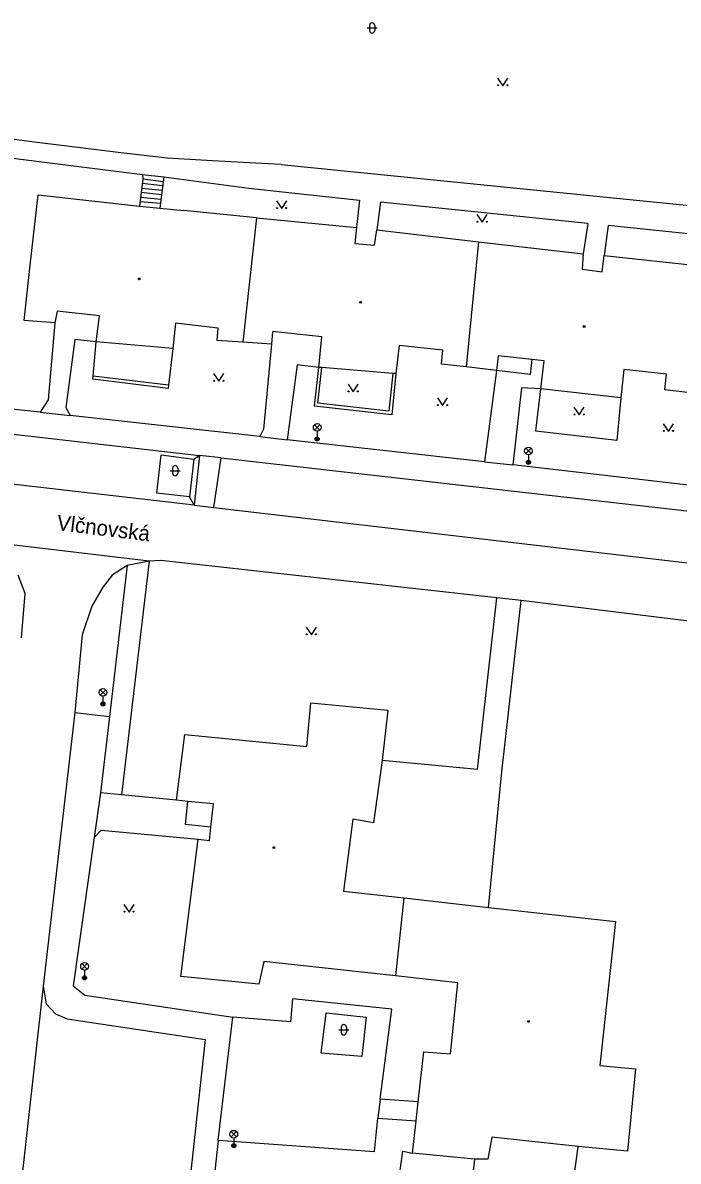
# Model space of a CAD drawing. Extents: x -595546 to -593986, y -1160845 to -1159202.
# Drawn here: x -594208.4 to -594144.4, y -1159600.3 to -1159489 of the extents above; entities that cross this region are included whole.
import ezdxf

# ---------------------------------------------------------------- set-up
doc = ezdxf.new("R2010")
doc.units = 0
for name, color, linetype in [('Level 33', 7, 'Continuous'), ('Level 36', 7, 'Continuous'), ('Level 39', 7, 'Continuous'), ('Nazvy ulic', 7, 'Continuous'), ('Specificka linie pasportu komunikaci', 7, 'Continuous'), ('TM - budovy zdene_ betonove - VP', 7, 'Continuous'), ('TM - chodniky - VP', 7, 'Continuous'), ('TM - komunikace - VP', 7, 'Continuous'), ('TM - plot dreveny - VP', 7, 'Continuous'), ('TM - podezdivka plotu - VP', 7, 'Continuous'), ('TM - rozhrani ploch obecne - VP', 7, 'Continuous'), ('TM - schody - VP', 7, 'Continuous')]:
    doc.layers.add(name, color=color, linetype=linetype)

msp = doc.modelspace()

# ---------------------------------------------------------------- linework, layer by layer
at = {"layer": 'Level 33'}
for p, q in [((-594179.94, -1159528.83), (-594179.41, -1159528.3)), ((-594179.94, -1159528.3), (-594179.41, -1159528.83)), ((-594179.67, -1159528.94), (-594179.67, -1159529.69)), ((-594159.28, -1159531.13), (-594158.75, -1159530.6)), ((-594159.28, -1159530.6), (-594158.75, -1159531.13)), ((-594159.02, -1159531.24), (-594159.02, -1159531.99)), ((-594200.87, -1159554.75), (-594200.34, -1159554.22)), ((-594200.87, -1159554.22), (-594200.34, -1159554.75)), ((-594200.61, -1159554.86), (-594200.61, -1159555.61)), ((-594202.68, -1159581.53), (-594202.15, -1159581)), ((-594202.68, -1159581), (-594202.15, -1159581.53)), ((-594202.41, -1159581.64), (-594202.41, -1159582.39)), ((-594188.09, -1159597.94), (-594187.56, -1159597.41)), ((-594188.09, -1159597.41), (-594187.56, -1159597.94)), ((-594187.82, -1159598.05), (-594187.82, -1159598.8))]:
    msp.add_line(p, q, dxfattribs=at)
for centre, radius in [((-594179.67, -1159528.57), 0.375), ((-594179.67, -1159529.69), 0.2), ((-594179.67, -1159529.69), 0.145), ((-594179.67, -1159529.69), 0.0876), ((-594159.02, -1159530.86), 0.375), ((-594159.02, -1159531.99), 0.2), ((-594159.02, -1159531.99), 0.145), ((-594159.02, -1159531.99), 0.0876), ((-594200.61, -1159554.48), 0.375), ((-594200.61, -1159555.61), 0.2), ((-594200.61, -1159555.61), 0.145), ((-594200.61, -1159555.61), 0.0876), ((-594202.41, -1159581.27), 0.375), ((-594202.41, -1159582.39), 0.2), ((-594202.41, -1159582.39), 0.145), ((-594202.41, -1159582.39), 0.0876), ((-594187.82, -1159597.68), 0.375), ((-594187.82, -1159598.8), 0.2), ((-594187.82, -1159598.8), 0.145), ((-594187.82, -1159598.8), 0.0876)]:
    msp.add_circle(centre, radius, dxfattribs=at)
at = {"layer": 'Level 36'}
for p, q in [((-594174.8, -1159489.5), (-594173.8, -1159489.5)), ((-594174.55, -1159489.25), (-594174.55, -1159489.75)), ((-594174.05, -1159489.25), (-594174.05, -1159489.75)), ((-594194.05, -1159532.8), (-594193.05, -1159532.8)), ((-594193.8, -1159532.55), (-594193.8, -1159533.05)), ((-594193.3, -1159532.55), (-594193.3, -1159533.05)), ((-594177.57, -1159587.47), (-594176.57, -1159587.47)), ((-594177.32, -1159587.22), (-594177.32, -1159587.72)), ((-594176.82, -1159587.22), (-594176.82, -1159587.72))]:
    msp.add_line(p, q, dxfattribs=at)
for points in [[(-594162.03, -1159494.4), (-594161.53, -1159495.15), (-594161.03, -1159494.4)], [(-594183.64, -1159506.42), (-594183.14, -1159507.17), (-594182.64, -1159506.42)], [(-594164.05, -1159507.75), (-594163.55, -1159508.5), (-594163.05, -1159507.75)], [(-594189.79, -1159523.3), (-594189.29, -1159524.05), (-594188.79, -1159523.3)], [(-594176.65, -1159524.34), (-594176.15, -1159525.09), (-594175.65, -1159524.34)], [(-594167.92, -1159525.68), (-594167.42, -1159526.43), (-594166.92, -1159525.68)], [(-594154.57, -1159526.59), (-594154.07, -1159527.34), (-594153.57, -1159526.59)], [(-594145.84, -1159528.21), (-594145.34, -1159528.96), (-594144.84, -1159528.21)], [(-594180.74, -1159548.1), (-594180.24, -1159548.85), (-594179.74, -1159548.1)], [(-594198.56, -1159575.21), (-594198.06, -1159575.96), (-594197.56, -1159575.21)]]:
    msp.add_lwpolyline(points, dxfattribs=at)
for centre in [(-594161.98, -1159495.1), (-594161.08, -1159495.1), (-594183.59, -1159507.12), (-594182.69, -1159507.12), (-594164, -1159508.45), (-594163.1, -1159508.45), (-594189.74, -1159524), (-594188.84, -1159524), (-594176.6, -1159525.04), (-594175.7, -1159525.04), (-594167.87, -1159526.38), (-594166.97, -1159526.38), (-594154.52, -1159527.29), (-594153.62, -1159527.29), (-594145.79, -1159528.91), (-594144.89, -1159528.91), (-594180.69, -1159548.8), (-594179.79, -1159548.8), (-594198.51, -1159575.91), (-594197.61, -1159575.91)]:
    msp.add_circle(centre, 0.05, dxfattribs=at)
for centre, start, end in [((-594174.3, -1159489.25), 0, 180), ((-594174.3, -1159489.75), 180, 0), ((-594193.55, -1159532.55), 0, 180), ((-594193.55, -1159533.05), 180, 0), ((-594177.07, -1159587.22), 0, 180), ((-594177.07, -1159587.72), 180, 0)]:
    msp.add_arc(centre, 0.25, start, end, dxfattribs=at)
at = {"layer": 'Level 39'}
for centre, radius in [((-594197.07, -1159514.03), 0.09), ((-594197.07, -1159514.03), 0.0398), ((-594175.44, -1159516.33), 0.09), ((-594175.44, -1159516.33), 0.0398), ((-594153.57, -1159518.7), 0.09), ((-594153.57, -1159518.7), 0.0398), ((-594183.92, -1159569.66), 0.09), ((-594183.92, -1159569.66), 0.0398), ((-594159.01, -1159586.65), 0.09), ((-594159.01, -1159586.65), 0.0398)]:
    msp.add_circle(centre, radius, dxfattribs=at)
at = {"layer": 'Specificka linie pasportu komunikaci'}
for points in [[(-594206.76, -1159527.07), (-594203.81, -1159527.4)], [(-594185.27, -1159529.47), (-594182.6, -1159529.78)], [(-594191.73, -1159531.66), (-594191.17, -1159531.31)], [(-594163.33, -1159531.93), (-594160.54, -1159532.24)], [(-594191.71, -1159536.17), (-594192.14, -1159535.34)], [(-594189.77, -1159536.4), (-594142.37, -1159541.93)], [(-594196.1, -1159541.66), (-594214.24, -1159539.48)], [(-594206.45, -1159583.21), (-594211.21, -1159625.55)], [(-594189.35, -1159598.25), (-594187.91, -1159586.23)]]:
    msp.add_lwpolyline(points, dxfattribs=at)
at = {"layer": 'TM - budovy zdene_ betonove - VP'}
for points in [[(-594207.71, -1159512.7), (-594206.94, -1159505.83)], [(-594206.94, -1159505.83), (-594197.03, -1159506.94)], [(-594197.03, -1159506.94), (-594195.05, -1159507.14)], [(-594195.05, -1159507.14), (-594192.7, -1159507.37)], [(-594185.6, -1159508.07), (-594192.7, -1159507.37)], [(-594185.6, -1159508.07), (-594186.95, -1159520.24)], [(-594185.6, -1159508.07), (-594175.83, -1159509.03)], [(-594175.83, -1159509.03), (-594176, -1159510.59)], [(-594174.07, -1159510.76), (-594173.83, -1159509.25)], [(-594173.83, -1159509.25), (-594163.91, -1159510.41)], [(-594176, -1159510.59), (-594174.07, -1159510.76)], [(-594163.91, -1159510.41), (-594165.11, -1159522.65)], [(-594163.91, -1159510.41), (-594153.68, -1159511.59)], [(-594153.68, -1159511.59), (-594153.77, -1159513.1)], [(-594151.8, -1159513.36), (-594151.61, -1159511.77)], [(-594151.61, -1159511.77), (-594141.95, -1159512.8)], [(-594208.32, -1159518.12), (-594207.71, -1159512.7)], [(-594153.77, -1159513.1), (-594151.8, -1159513.36)], [(-594205.1, -1159517.21), (-594205.31, -1159518.35)], [(-594200.94, -1159517.67), (-594205.1, -1159517.21)], [(-594205.31, -1159518.35), (-594208.32, -1159518.12)], [(-594201.26, -1159520.19), (-594200.94, -1159517.67)], [(-594193.51, -1159518.38), (-594193.78, -1159520.85)], [(-594189.35, -1159518.85), (-594193.51, -1159518.38)], [(-594189.44, -1159520.06), (-594189.35, -1159518.85)], [(-594184.05, -1159519.2), (-594184.12, -1159520.44)], [(-594179.2, -1159519.72), (-594184.05, -1159519.2)], [(-594193.78, -1159520.85), (-594201.26, -1159520.19)], [(-594186.95, -1159520.24), (-594189.44, -1159520.06)], [(-594184.12, -1159520.44), (-594186.95, -1159520.24)], [(-594179.52, -1159522.7), (-594179.2, -1159519.72)], [(-594171.67, -1159520.54), (-594171.97, -1159523.31)], [(-594167.38, -1159521), (-594171.67, -1159520.54)], [(-594167.53, -1159522.37), (-594167.38, -1159521)], [(-594179.22, -1159522.72), (-594179.52, -1159522.7)], [(-594172.27, -1159523.29), (-594179.22, -1159522.72)], [(-594165.11, -1159522.65), (-594167.53, -1159522.37)], [(-594162.13, -1159522.99), (-594165.11, -1159522.65)], [(-594158.69, -1159521.94), (-594158.85, -1159523.38)], [(-594157.5, -1159522.06), (-594158.69, -1159521.94)], [(-594157.8, -1159524.8), (-594157.5, -1159522.06)], [(-594149.69, -1159522.91), (-594149.99, -1159525.67)], [(-594145.52, -1159523.36), (-594149.69, -1159522.91)], [(-594171.97, -1159523.31), (-594172.27, -1159523.29)], [(-594158.85, -1159523.38), (-594162.13, -1159522.99)], [(-594145.69, -1159524.9), (-594145.52, -1159523.36)], [(-594149.99, -1159525.67), (-594157.8, -1159524.8)], [(-594143.23, -1159525.19), (-594145.69, -1159524.9)], [(-594180.67, -1159559.76), (-594180.3, -1159555.49)], [(-594180.3, -1159555.49), (-594172.77, -1159556.22)], [(-594172.77, -1159556.22), (-594173.32, -1159561.15)], [(-594193.42, -1159565.03), (-594192.61, -1159558.6)], [(-594192.61, -1159558.6), (-594180.67, -1159559.76)], [(-594173.32, -1159561.15), (-594174.16, -1159567.23)], [(-594192.3, -1159565.14), (-594193.42, -1159565.03)], [(-594189.8, -1159565.39), (-594192.3, -1159565.14)], [(-594190.05, -1159567.65), (-594189.8, -1159565.39)], [(-594176.19, -1159566.89), (-594177.09, -1159573.93)], [(-594174.16, -1159567.23), (-594176.19, -1159566.89)], [(-594190.2, -1159568.96), (-594190.05, -1159567.65)], [(-594193, -1159582.27), (-594191.3, -1159568.84)], [(-594191.3, -1159568.84), (-594190.2, -1159568.96)], [(-594177.09, -1159573.93), (-594171.2, -1159574.58)], [(-594171.2, -1159574.58), (-594172, -1159582.21)], [(-594171.2, -1159574.58), (-594162.94, -1159575.5)], [(-594162.94, -1159575.5), (-594150.51, -1159576.88)], [(-594150.51, -1159576.88), (-594152.03, -1159590.97)], [(-594184.87, -1159580.78), (-594185.38, -1159583)], [(-594172, -1159582.21), (-594184.87, -1159580.78)], [(-594185.38, -1159583), (-594193, -1159582.27)], [(-594165.91, -1159582.89), (-594172, -1159582.21)], [(-594166.63, -1159589.82), (-594165.91, -1159582.89)], [(-594169.81, -1159594.52), (-594169.26, -1159589.64)], [(-594169.26, -1159589.64), (-594166.63, -1159589.82)], [(-594152.03, -1159590.97), (-594148.55, -1159591.3)], [(-594148.55, -1159591.3), (-594149.34, -1159599.35)], [(-594170.01, -1159596.36), (-594169.81, -1159594.52)], [(-594170.37, -1159599.55), (-594170.01, -1159596.36)], [(-594162.59, -1159597.98), (-594162.98, -1159600.11)], [(-594154.17, -1159598.87), (-594162.59, -1159597.98)], [(-594171.79, -1159602.86), (-594171.3, -1159599.35)], [(-594171.3, -1159599.35), (-594170.37, -1159599.55)], [(-594164.31, -1159600.11), (-594170.37, -1159599.55)], [(-594149.34, -1159599.35), (-594154.17, -1159598.87)], [(-594164.31, -1159600.11), (-594165.53, -1159611.05)], [(-594162.98, -1159600.11), (-594164.31, -1159600.11)]]:
    msp.add_lwpolyline(points, dxfattribs=at)
at = {"layer": 'TM - chodniky - VP'}
for points in [[(-594207.3, -1159500.66), (-594212.04, -1159500.05)], [(-594215.23, -1159510.89), (-594214.26, -1159502.08), (-594213.32, -1159501.76), (-594196.75, -1159503.82)], [(-594199.11, -1159501.67), (-594207.3, -1159500.66)], [(-594189.91, -1159502.5), (-594194.32, -1159502.25), (-594199.11, -1159501.67)], [(-594186.3, -1159502.7), (-594189.91, -1159502.5)], [(-594183.18, -1159502.87), (-594186.3, -1159502.7)], [(-594183.18, -1159502.87), (-594140.67, -1159507.12)], [(-594196.75, -1159503.82), (-594194.67, -1159504.06)], [(-594194.67, -1159504.06), (-594186.34, -1159505.17)], [(-594186.34, -1159505.17), (-594175.53, -1159506.34)], [(-594175.53, -1159506.34), (-594175.83, -1159509.03)], [(-594173.47, -1159506.55), (-594173.83, -1159509.25)], [(-594153.23, -1159508.61), (-594173.47, -1159506.55)], [(-594153.23, -1159508.61), (-594153.68, -1159511.59)], [(-594151.23, -1159508.82), (-594151.61, -1159511.77)], [(-594131.48, -1159510.89), (-594151.23, -1159508.82)], [(-594205.31, -1159518.35), (-594205.98, -1159525.88)], [(-594203.35, -1159519.96), (-594204.25, -1159526.61)], [(-594201.26, -1159520.19), (-594203.35, -1159519.96)], [(-594184.12, -1159520.44), (-594184.93, -1159528.75)], [(-594181.63, -1159522.46), (-594182.6, -1159529.78)], [(-594179.52, -1159522.7), (-594181.63, -1159522.46)], [(-594162.13, -1159522.99), (-594163.33, -1159531.93)], [(-594159.7, -1159524.69), (-594160.54, -1159532.24)], [(-594157.8, -1159524.8), (-594159.7, -1159524.69)], [(-594206.76, -1159527.07), (-594216.63, -1159526.03)], [(-594205.98, -1159525.88), (-594206.76, -1159527.07)], [(-594204.25, -1159526.61), (-594203.81, -1159527.4)], [(-594185.27, -1159529.47), (-594203.81, -1159527.4)], [(-594215.94, -1159528.49), (-594191.17, -1159531.31)], [(-594184.93, -1159528.75), (-594185.27, -1159529.47)], [(-594163.33, -1159531.93), (-594182.6, -1159529.78)], [(-594191.17, -1159531.31), (-594191.71, -1159536.17)], [(-594141.69, -1159534.4), (-594160.54, -1159532.24)], [(-594196.1, -1159541.66), (-594198.78, -1159564.49)], [(-594198.23, -1159542.06), (-594199.97, -1159556.85)], [(-594164.01, -1159562.02), (-594162.1, -1159545.24)], [(-594161.61, -1159562.25), (-594159.73, -1159545.5)], [(-594203.36, -1159556.43), (-594199.97, -1159556.85)], [(-594164.01, -1159562.02), (-594173.32, -1159561.15)], [(-594162.94, -1159575.5), (-594161.61, -1159562.25)], [(-594193.42, -1159565.03), (-594198.78, -1159564.49)], [(-594201.46, -1159568.68), (-594200.77, -1159567.94)], [(-594200.77, -1159567.94), (-594191.3, -1159568.84)], [(-594201.46, -1159568.68), (-594203.52, -1159583.17)], [(-594203.52, -1159583.17), (-594202.37, -1159584.08)], [(-594202.37, -1159584.08), (-594187.91, -1159586.23)], [(-594182.08, -1159584.44), (-594182.27, -1159586.7)], [(-594172.36, -1159585.47), (-594182.08, -1159584.44)], [(-594182.27, -1159586.7), (-594187.91, -1159586.23)], [(-594179.27, -1159589.75), (-594178.78, -1159585.82)], [(-594178.78, -1159585.82), (-594174.89, -1159586.25)], [(-594174.89, -1159586.25), (-594175.32, -1159590.09)], [(-594173.5, -1159594.27), (-594172.36, -1159585.47)], [(-594175.32, -1159590.09), (-594179.27, -1159589.75)], [(-594169.81, -1159594.52), (-594173.5, -1159594.27)], [(-594174.07, -1159599.36), (-594173.74, -1159596.11)], [(-594173.74, -1159596.11), (-594170.01, -1159596.36)], [(-594189.35, -1159598.25), (-594190.41, -1159608.28)], [(-594189.35, -1159598.25), (-594174.07, -1159599.36)], [(-594155.23, -1159606.98), (-594154.17, -1159598.87)]]:
    msp.add_lwpolyline(points, dxfattribs=at)
at = {"layer": 'TM - komunikace - VP'}
for points in [[(-594189.77, -1159536.4), (-594189.07, -1159531.55)], [(-594189.07, -1159531.55), (-594141.82, -1159536.93)], [(-594191.71, -1159536.17), (-594217.48, -1159533.21)], [(-594191.71, -1159536.17), (-594189.77, -1159536.4)], [(-594196.1, -1159541.66), (-594198.23, -1159542.06)], [(-594194.96, -1159541.57), (-594196.1, -1159541.66)], [(-594162.1, -1159545.24), (-594194.96, -1159541.57)], [(-594198.23, -1159542.06), (-594199.7, -1159543)], [(-594208.22, -1159544.82), (-594208.9, -1159543.03)], [(-594199.7, -1159543), (-594200.62, -1159544.18)], [(-594208.57, -1159549.15), (-594208.22, -1159544.82)], [(-594200.62, -1159544.18), (-594201.7, -1159546.06)], [(-594201.7, -1159546.06), (-594202.63, -1159548.85)], [(-594159.73, -1159545.5), (-594162.1, -1159545.24)], [(-594122.43, -1159550.08), (-594159.73, -1159545.5)], [(-594202.63, -1159548.85), (-594203.36, -1159556.43)], [(-594203.36, -1159556.43), (-594206.45, -1159583.21)], [(-594206.45, -1159583.21), (-594206.16, -1159584.94)], [(-594206.16, -1159584.94), (-594205.26, -1159585.9)], [(-594205.26, -1159585.9), (-594204.1, -1159586.39)], [(-594204.1, -1159586.39), (-594190.61, -1159588.42)], [(-594190.61, -1159588.42), (-594193.1, -1159611.19)]]:
    msp.add_lwpolyline(points, dxfattribs=at)
at = {"layer": 'TM - plot dreveny - VP'}
for points in [[(-594201.57, -1159523.56), (-594201.26, -1159520.19)], [(-594193.78, -1159520.85), (-594194.19, -1159524.45)], [(-594179.61, -1159526.21), (-594179.22, -1159522.72)], [(-594201.6, -1159523.86), (-594201.57, -1159523.56)], [(-594194.19, -1159524.45), (-594201.57, -1159523.56)], [(-594172.27, -1159523.29), (-594172.66, -1159526.99)], [(-594194.19, -1159524.45), (-594194.22, -1159524.75)], [(-594158.31, -1159528.94), (-594157.8, -1159524.8)], [(-594172.66, -1159526.99), (-594179.61, -1159526.21)], [(-594149.99, -1159525.67), (-594150.38, -1159529.83)], [(-594150.38, -1159529.83), (-594158.31, -1159528.94)]]:
    msp.add_lwpolyline(points, dxfattribs=at)
at = {"layer": 'TM - podezdivka plotu - VP'}
for points in [[(-594179.94, -1159526.48), (-594179.52, -1159522.7)], [(-594194.22, -1159524.75), (-594201.6, -1159523.86)], [(-594171.97, -1159523.31), (-594172.39, -1159527.32)], [(-594172.39, -1159527.32), (-594179.94, -1159526.48)]]:
    msp.add_lwpolyline(points, dxfattribs=at)
at = {"layer": 'TM - rozhrani ploch obecne - VP'}
for points in [[(-594196.75, -1159503.82), (-594196.72, -1159504.27), (-594197.03, -1159506.94)], [(-594194.67, -1159504.06), (-594195.05, -1159507.14)], [(-594158.69, -1159521.94), (-594161.98, -1159521.58), (-594162.13, -1159522.99)], [(-594195.35, -1159534.98), (-594194.93, -1159531.24)], [(-594194.93, -1159531.24), (-594191.73, -1159531.66)], [(-594191.73, -1159531.66), (-594192.14, -1159535.34)], [(-594189.07, -1159531.55), (-594191.17, -1159531.31)], [(-594192.14, -1159535.34), (-594195.35, -1159534.98)], [(-594199.97, -1159556.85), (-594200.84, -1159564.29)], [(-594200.84, -1159564.29), (-594201.46, -1159568.68)], [(-594198.78, -1159564.49), (-594200.84, -1159564.29)], [(-594190.05, -1159567.65), (-594192.55, -1159567.41), (-594192.3, -1159565.14)], [(-594173.5, -1159594.27), (-594173.74, -1159596.11)]]:
    msp.add_lwpolyline(points, dxfattribs=at)
at = {"layer": 'TM - schody - VP'}
for points in [[(-594194.78, -1159504.95), (-594196.77, -1159504.72)], [(-594196.72, -1159504.27), (-594194.73, -1159504.52)], [(-594196.93, -1159506.05), (-594194.94, -1159506.25)], [(-594194.89, -1159505.82), (-594196.87, -1159505.6)], [(-594196.82, -1159505.16), (-594194.83, -1159505.38)], [(-594194.99, -1159506.68), (-594196.98, -1159506.5)]]:
    msp.add_lwpolyline(points, dxfattribs=at)

# ---------------------------------------------------------------- texts
at = {"layer": 'Nazvy ulic'}
msp.add_text('Vlčnovská', height=1.5, rotation=353.0118, dxfattribs=at).set_placement((-594205.18, -1159538.6))

doc.saveas('drawing.dxf')
